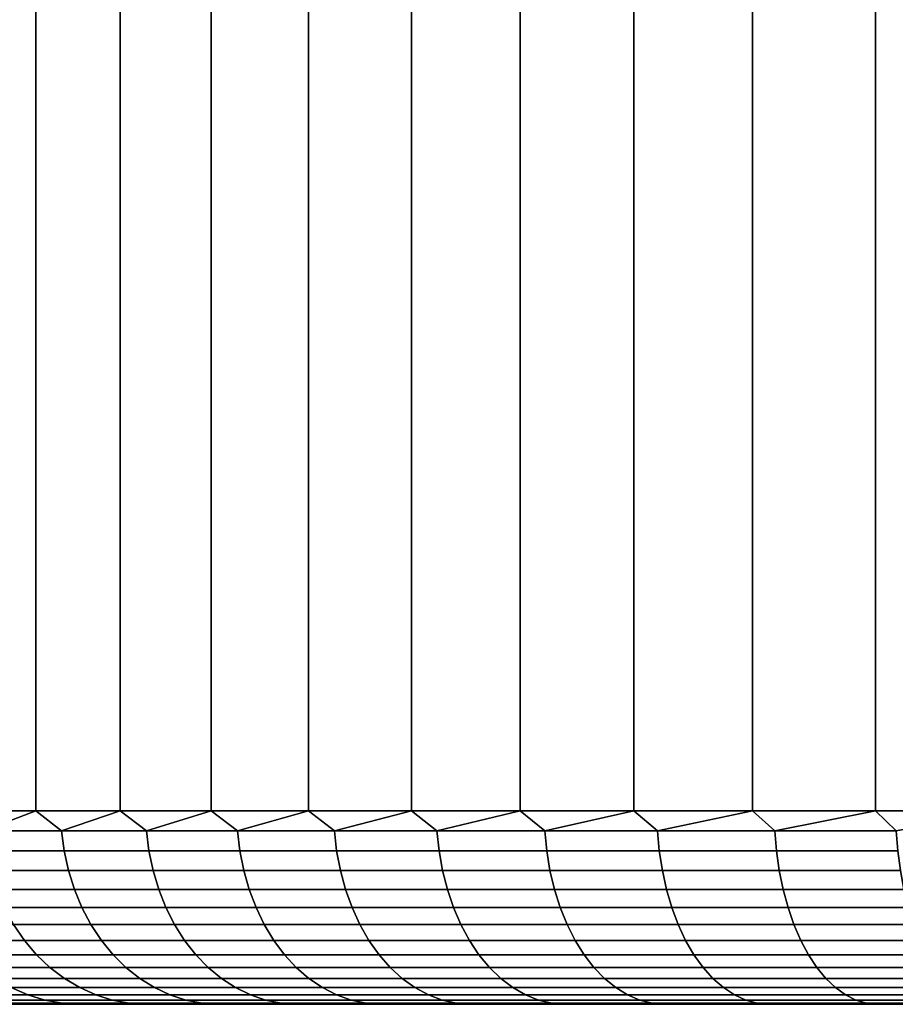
# Model space of a CAD drawing. Header units: metres. Extents: x -109 to 109, y -100 to 58.
# Tile 597 of 642: x 65.69 to 70.21, y 27.5 to 32.59. Entities that reach past the tile are written whole.
import ezdxf

# ---------------------------------------------------------------- set-up
doc = ezdxf.new("R2010")
doc.units = ezdxf.units.M
doc.layers.add('solid_21_062_100_XXX', color=7, linetype='CONTINUOUS')

msp = doc.modelspace()

# ---------------------------------------------------------------- linework, layer by layer
at = {"layer": 'solid_21_062_100_XXX'}
for points in [[(65.367455, 47.799999, -6.713157), (65.768852, 47.799999, -7.337741), (65.768867, 28.5, -7.337762), (65.367462, 28.5, -6.713167)], [(65.768852, 47.799999, 7.337741), (65.367455, 47.799999, 6.713157), (65.367462, 28.5, 6.713167), (65.768867, 28.5, 7.337762)], [(65.768852, 47.799999, -7.337741), (66.205261, 47.799999, -7.93841), (66.205269, 28.5, -7.938422), (65.768867, 28.5, -7.337762)], [(66.205261, 47.799999, 7.93841), (65.768852, 47.799999, 7.337741), (65.768867, 28.5, 7.337762), (66.205269, 28.5, 7.938422)], [(66.205261, 47.799999, -7.93841), (66.675262, 47.799999, -8.513193), (66.675255, 28.5, -8.513189), (66.205269, 28.5, -7.938422)], [(66.675262, 47.799999, 8.513193), (66.205261, 47.799999, 7.93841), (66.205269, 28.5, 7.938422), (66.675255, 28.5, 8.513189)], [(66.675262, 47.799999, -8.513193), (67.177299, 47.799999, -9.060204), (67.177284, 28.5, -9.060188), (66.675255, 28.5, -8.513189)], [(67.177299, 47.799999, 9.060204), (66.675262, 47.799999, 8.513193), (66.675255, 28.5, 8.513189), (67.177284, 28.5, 9.060188)], [(67.177299, 47.799999, -9.060204), (67.70974, 47.799999, -9.577649), (67.709724, 28.5, -9.577635), (67.177284, 28.5, -9.060188)], [(67.70974, 47.799999, 9.577649), (67.177299, 47.799999, 9.060204), (67.177284, 28.5, 9.060188), (67.709724, 28.5, 9.577635)], [(67.70974, 47.799999, -9.577649), (68.270828, 47.799999, -10.063836), (68.270836, 28.5, -10.063841), (67.709724, 28.5, -9.577635)], [(68.270828, 47.799999, 10.063836), (67.70974, 47.799999, 9.577649), (67.709724, 28.5, 9.577635), (68.270836, 28.5, 10.063841)], [(68.270828, 47.799999, -10.063836), (68.858772, 47.799999, -10.517206), (68.858795, 28.5, -10.51722), (68.270836, 28.5, -10.063841)], [(68.858772, 47.799999, 10.517206), (68.270828, 47.799999, 10.063836), (68.270836, 28.5, 10.063841), (68.858795, 28.5, 10.51722)], [(68.858772, 47.799999, -10.517206), (69.471657, 47.799999, -10.936286), (69.471672, 28.5, -10.936296), (68.858795, 28.5, -10.51722)], [(69.471657, 47.799999, 10.936286), (68.858772, 47.799999, 10.517206), (68.858795, 28.5, 10.51722), (69.471672, 28.5, 10.936296)], [(69.471657, 47.799999, -10.936286), (70.107475, 47.799999, -11.319699), (70.107475, 28.5, -11.319699), (69.471672, 28.5, -10.936296)], [(70.107475, 47.799999, 11.319699), (69.471657, 47.799999, 10.936286), (69.471672, 28.5, 10.936296), (70.107475, 28.5, 11.319699)], [(70.107475, 47.799999, -11.319699), (70.764145, 47.799999, -11.666187), (70.764122, 28.5, -11.66618), (70.107475, 28.5, -11.319699)], [(70.764145, 47.799999, 11.666187), (70.107475, 47.799999, 11.319699), (70.107475, 28.5, 11.319699), (70.764122, 28.5, 11.66618)], [(65.367462, 28.5, -6.713167), (65.768867, 28.5, -7.337762), (65.497223, 28.395472, -6.913503)], [(65.768867, 28.5, 7.337762), (65.367462, 28.5, 6.713167), (65.497223, 28.395472, 6.913503)], [(65.768867, 28.5, -7.337762), (65.902176, 28.395472, -7.519557), (65.497223, 28.395472, -6.913503)], [(65.768867, 28.5, 7.337762), (65.497223, 28.395472, 6.913503), (65.902176, 28.395472, 7.519557)], [(65.768867, 28.5, -7.337762), (66.205269, 28.5, -7.938422), (65.902176, 28.395472, -7.519557)], [(66.205269, 28.5, 7.938422), (65.768867, 28.5, 7.337762), (65.902176, 28.395472, 7.519557)], [(66.205269, 28.5, -7.938422), (66.340477, 28.395472, -8.101952), (65.902176, 28.395472, -7.519557)], [(66.205269, 28.5, 7.938422), (65.902176, 28.395472, 7.519557), (66.340477, 28.395472, 8.101952)], [(66.205269, 28.5, -7.938422), (66.675255, 28.5, -8.513189), (66.340477, 28.395472, -8.101952)], [(66.675255, 28.5, 8.513189), (66.205269, 28.5, 7.938422), (66.340477, 28.395472, 8.101952)], [(66.675255, 28.5, -8.513189), (66.810738, 28.395472, -8.658855), (66.340477, 28.395472, -8.101952)], [(66.675255, 28.5, 8.513189), (66.340477, 28.395472, 8.101952), (66.810738, 28.395472, 8.658855)], [(66.675255, 28.5, -8.513189), (67.177284, 28.5, -9.060188), (66.810738, 28.395472, -8.658855)], [(67.177284, 28.5, 9.060188), (66.675255, 28.5, 8.513189), (66.810738, 28.395472, 8.658855)], [(67.177284, 28.5, -9.060188), (67.311485, 28.395472, -9.188515), (66.810738, 28.395472, -8.658855)], [(67.177284, 28.5, 9.060188), (66.810738, 28.395472, 8.658855), (67.311485, 28.395472, 9.188515)], [(67.177284, 28.5, -9.060188), (67.709724, 28.5, -9.577635), (67.311485, 28.395472, -9.188515)], [(67.709724, 28.5, 9.577635), (67.177284, 28.5, 9.060188), (67.311485, 28.395472, 9.188515)], [(67.709724, 28.5, -9.577635), (67.841148, 28.395472, -9.689263), (67.311485, 28.395472, -9.188515)], [(67.709724, 28.5, 9.577635), (67.311485, 28.395472, 9.188515), (67.841148, 28.395472, 9.689263)], [(67.709724, 28.5, -9.577635), (68.270836, 28.5, -10.063841), (67.841148, 28.395472, -9.689263)], [(68.270836, 28.5, 10.063841), (67.709724, 28.5, 9.577635), (67.841148, 28.395472, 9.689263)], [(68.270836, 28.5, -10.063841), (68.398048, 28.395472, -10.159526), (67.841148, 28.395472, -9.689263)], [(68.270836, 28.5, 10.063841), (67.841148, 28.395472, 9.689263), (68.398048, 28.395472, 10.159526)], [(68.270836, 28.5, -10.063841), (68.858795, 28.5, -10.51722), (68.398048, 28.395472, -10.159526)], [(68.858795, 28.5, 10.51722), (68.270836, 28.5, 10.063841), (68.398048, 28.395472, 10.159526)], [(68.858795, 28.5, -10.51722), (68.980446, 28.395472, -10.597823), (68.398048, 28.395472, -10.159526)], [(68.858795, 28.5, 10.51722), (68.398048, 28.395472, 10.159526), (68.980446, 28.395472, 10.597823)], [(68.858795, 28.5, -10.51722), (69.471672, 28.5, -10.936296), (68.980446, 28.395472, -10.597823)], [(69.471672, 28.5, 10.936296), (68.858795, 28.5, 10.51722), (68.980446, 28.395472, 10.597823)], [(69.471672, 28.5, -10.936296), (69.586494, 28.395472, -11.002776), (68.980446, 28.395472, -10.597823)], [(69.471672, 28.5, 10.936296), (68.980446, 28.395472, 10.597823), (69.586494, 28.395472, 11.002776)], [(69.471672, 28.5, -10.936296), (70.107475, 28.5, -11.319699), (69.586494, 28.395472, -11.002776)], [(70.107475, 28.5, 11.319699), (69.471672, 28.5, 10.936296), (69.586494, 28.395472, 11.002776)], [(70.107475, 28.5, -11.319699), (70.214302, 28.395472, -11.37311), (69.586494, 28.395472, -11.002776)], [(70.107475, 28.5, 11.319699), (69.586494, 28.395472, 11.002776), (70.214302, 28.395472, 11.37311)], [(70.107475, 28.5, -11.319699), (70.764122, 28.5, -11.66618), (70.214302, 28.395472, -11.37311)], [(70.764122, 28.5, 11.66618), (70.107475, 28.5, 11.319699), (70.214302, 28.395472, 11.37311)], [(65.497223, 28.395472, -6.913503), (65.902176, 28.395472, -7.519557), (65.91555, 28.291986, -7.510069), (65.511108, 28.291986, -6.904779)], [(65.902176, 28.395472, 7.519557), (65.497223, 28.395472, 6.913503), (65.511108, 28.291986, 6.904779), (65.91555, 28.291986, 7.510069)], [(65.902176, 28.395472, -7.519557), (66.340477, 28.395472, -8.101952), (66.353294, 28.291986, -8.091729), (65.91555, 28.291986, -7.510069)], [(66.340477, 28.395472, 8.101952), (65.902176, 28.395472, 7.519557), (65.91555, 28.291986, 7.510069), (66.353294, 28.291986, 8.091729)], [(66.340477, 28.395472, -8.101952), (66.810738, 28.395472, -8.658855), (66.82296, 28.291986, -8.64793), (66.353294, 28.291986, -8.091729)], [(66.810738, 28.395472, 8.658855), (66.340477, 28.395472, 8.101952), (66.353294, 28.291986, 8.091729), (66.82296, 28.291986, 8.64793)], [(66.810738, 28.395472, -8.658855), (67.311485, 28.395472, -9.188515), (67.323082, 28.291986, -9.176921), (66.82296, 28.291986, -8.64793)], [(67.311485, 28.395472, 9.188515), (66.810738, 28.395472, 8.658855), (66.82296, 28.291986, 8.64793), (67.323082, 28.291986, 9.176921)], [(67.311485, 28.395472, -9.188515), (67.841148, 28.395472, -9.689263), (67.852074, 28.291986, -9.677038), (67.323082, 28.291986, -9.176921)], [(67.841148, 28.395472, 9.689263), (67.311485, 28.395472, 9.188515), (67.323082, 28.291986, 9.176921), (67.852074, 28.291986, 9.677038)], [(67.841148, 28.395472, -9.689263), (68.398048, 28.395472, -10.159526), (68.408272, 28.291986, -10.146708), (67.852074, 28.291986, -9.677038)], [(68.398048, 28.395472, 10.159526), (67.841148, 28.395472, 9.689263), (67.852074, 28.291986, 9.677038), (68.408272, 28.291986, 10.146708)], [(68.398048, 28.395472, -10.159526), (68.980446, 28.395472, -10.597823), (68.989929, 28.291986, -10.584452), (68.408272, 28.291986, -10.146708)], [(68.980446, 28.395472, 10.597823), (68.398048, 28.395472, 10.159526), (68.408272, 28.291986, 10.146708), (68.989929, 28.291986, 10.584452)], [(68.980446, 28.395472, -10.597823), (69.586494, 28.395472, -11.002776), (69.595222, 28.291986, -10.988894), (68.989929, 28.291986, -10.584452)], [(69.586494, 28.395472, 11.002776), (68.980446, 28.395472, 10.597823), (68.989929, 28.291986, 10.584452), (69.595222, 28.291986, 10.988894)], [(69.586494, 28.395472, -11.002776), (70.214302, 28.395472, -11.37311), (70.222237, 28.291986, -11.35876), (69.595222, 28.291986, -10.988894)], [(70.214302, 28.395472, 11.37311), (69.586494, 28.395472, 11.002776), (69.595222, 28.291986, 10.988894), (70.222237, 28.291986, 11.35876)], [(65.511108, 28.291986, -6.904779), (65.91555, 28.291986, -7.510069), (65.937675, 28.190784, -7.494367), (65.534081, 28.190784, -6.890343)], [(65.91555, 28.291986, 7.510069), (65.511108, 28.291986, 6.904779), (65.534081, 28.190784, 6.890343), (65.937675, 28.190784, 7.494367)], [(65.91555, 28.291986, -7.510069), (66.353294, 28.291986, -8.091729), (66.374504, 28.190784, -8.074811), (65.937675, 28.190784, -7.494367)], [(66.353294, 28.291986, 8.091729), (65.91555, 28.291986, 7.510069), (65.937675, 28.190784, 7.494367), (66.374504, 28.190784, 8.074811)], [(66.353294, 28.291986, -8.091729), (66.82296, 28.291986, -8.64793), (66.843193, 28.190784, -8.629849), (66.374504, 28.190784, -8.074811)], [(66.82296, 28.291986, 8.64793), (66.353294, 28.291986, 8.091729), (66.374504, 28.190784, 8.074811), (66.843193, 28.190784, 8.629849)], [(66.82296, 28.291986, -8.64793), (67.323082, 28.291986, -9.176921), (67.342262, 28.190784, -9.157734), (66.843193, 28.190784, -8.629849)], [(67.323082, 28.291986, 9.176921), (66.82296, 28.291986, 8.64793), (66.843193, 28.190784, 8.629849), (67.342262, 28.190784, 9.157734)], [(67.323082, 28.291986, -9.176921), (67.852074, 28.291986, -9.677038), (67.870148, 28.190784, -9.656806), (67.342262, 28.190784, -9.157734)], [(67.852074, 28.291986, 9.677038), (67.323082, 28.291986, 9.176921), (67.342262, 28.190784, 9.157734), (67.870148, 28.190784, 9.656806)], [(67.852074, 28.291986, -9.677038), (68.408272, 28.291986, -10.146708), (68.425186, 28.190784, -10.125493), (67.870148, 28.190784, -9.656806)], [(68.408272, 28.291986, 10.146708), (67.852074, 28.291986, 9.677038), (67.870148, 28.190784, 9.656806), (68.425186, 28.190784, 10.125493)], [(68.408272, 28.291986, -10.146708), (68.989929, 28.291986, -10.584452), (69.00563, 28.190784, -10.562322), (68.425186, 28.190784, -10.125493)], [(68.989929, 28.291986, 10.584452), (68.408272, 28.291986, 10.146708), (68.425186, 28.190784, 10.125493), (69.00563, 28.190784, 10.562322)], [(68.989929, 28.291986, -10.584452), (69.595222, 28.291986, -10.988894), (69.609657, 28.190784, -10.965919), (69.00563, 28.190784, -10.562322)], [(69.595222, 28.291986, 10.988894), (68.989929, 28.291986, 10.584452), (69.00563, 28.190784, 10.562322), (69.609657, 28.190784, 10.965919)], [(69.595222, 28.291986, -10.988894), (70.222237, 28.291986, -11.35876), (70.235359, 28.190784, -11.335011), (69.609657, 28.190784, -10.965919)], [(70.222237, 28.291986, 11.35876), (69.595222, 28.291986, 10.988894), (69.609657, 28.190784, 10.965919), (70.235359, 28.190784, 11.335011)], [(65.534081, 28.190784, -6.890343), (65.937675, 28.190784, -7.494367), (65.968323, 28.092976, -7.472624), (65.565895, 28.092976, -6.870352)], [(65.937675, 28.190784, 7.494367), (65.534081, 28.190784, 6.890343), (65.565895, 28.092976, 6.870352), (65.968323, 28.092976, 7.472624)], [(65.937675, 28.190784, -7.494367), (66.374504, 28.190784, -8.074811), (66.403885, 28.092976, -8.051384), (65.968323, 28.092976, -7.472624)], [(66.374504, 28.190784, 8.074811), (65.937675, 28.190784, 7.494367), (65.968323, 28.092976, 7.472624), (66.403885, 28.092976, 8.051384)], [(66.374504, 28.190784, -8.074811), (66.843193, 28.190784, -8.629849), (66.871208, 28.092976, -8.604812), (66.403885, 28.092976, -8.051384)], [(66.843193, 28.190784, 8.629849), (66.374504, 28.190784, 8.074811), (66.403885, 28.092976, 8.051384), (66.871208, 28.092976, 8.604812)], [(66.843193, 28.190784, -8.629849), (67.342262, 28.190784, -9.157734), (67.368835, 28.092976, -9.131166), (66.871208, 28.092976, -8.604812)], [(67.342262, 28.190784, 9.157734), (66.843193, 28.190784, 8.629849), (66.871208, 28.092976, 8.604812), (67.368835, 28.092976, 9.131166)], [(67.342262, 28.190784, -9.157734), (67.870148, 28.190784, -9.656806), (67.895187, 28.092976, -9.628789), (67.368835, 28.092976, -9.131166)], [(67.870148, 28.190784, 9.656806), (67.342262, 28.190784, 9.157734), (67.368835, 28.092976, 9.131166), (67.895187, 28.092976, 9.628789)], [(67.870148, 28.190784, -9.656806), (68.425186, 28.190784, -10.125493), (68.448616, 28.092976, -10.096116), (67.895187, 28.092976, -9.628789)], [(68.425186, 28.190784, 10.125493), (67.870148, 28.190784, 9.656806), (67.895187, 28.092976, 9.628789), (68.448616, 28.092976, 10.096116)], [(68.425186, 28.190784, -10.125493), (69.00563, 28.190784, -10.562322), (69.027374, 28.092976, -10.531678), (68.448616, 28.092976, -10.096116)], [(69.00563, 28.190784, 10.562322), (68.425186, 28.190784, 10.125493), (68.448616, 28.092976, 10.096116), (69.027374, 28.092976, 10.531678)], [(69.00563, 28.190784, -10.562322), (69.609657, 28.190784, -10.965919), (69.629646, 28.092976, -10.934103), (69.027374, 28.092976, -10.531678)], [(69.609657, 28.190784, 10.965919), (69.00563, 28.190784, 10.562322), (69.027374, 28.092976, 10.531678), (69.629646, 28.092976, 10.934103)], [(69.609657, 28.190784, -10.965919), (70.235359, 28.190784, -11.335011), (70.253532, 28.092976, -11.302126), (69.629646, 28.092976, -10.934103)], [(70.235359, 28.190784, 11.335011), (69.609657, 28.190784, 10.965919), (69.629646, 28.092976, 10.934103), (70.253532, 28.092976, 11.302126)], [(65.565895, 28.092976, -6.870352), (65.968323, 28.092976, -7.472624), (66.007141, 27.999638, -7.445078), (65.606201, 27.999638, -6.845027)], [(65.968323, 28.092976, 7.472624), (65.565895, 28.092976, 6.870352), (65.606201, 27.999638, 6.845027), (66.007141, 27.999638, 7.445078)], [(65.968323, 28.092976, -7.472624), (66.403885, 28.092976, -8.051384), (66.441101, 27.999638, -8.021705), (66.007141, 27.999638, -7.445078)], [(66.403885, 28.092976, 8.051384), (65.968323, 28.092976, 7.472624), (66.007141, 27.999638, 7.445078), (66.441101, 27.999638, 8.021705)], [(66.403885, 28.092976, -8.051384), (66.871208, 28.092976, -8.604812), (66.906708, 27.999638, -8.573092), (66.441101, 27.999638, -8.021705)], [(66.871208, 28.092976, 8.604812), (66.403885, 28.092976, 8.051384), (66.441101, 27.999638, 8.021705), (66.906708, 27.999638, 8.573092)], [(66.871208, 28.092976, -8.604812), (67.368835, 28.092976, -9.131166), (67.402496, 27.999638, -9.097506), (66.906708, 27.999638, -8.573092)], [(67.368835, 28.092976, 9.131166), (66.871208, 28.092976, 8.604812), (66.906708, 27.999638, 8.573092), (67.402496, 27.999638, 9.097506)], [(67.368835, 28.092976, -9.131166), (67.895187, 28.092976, -9.628789), (67.92691, 27.999638, -9.593295), (67.402496, 27.999638, -9.097506)], [(67.895187, 28.092976, 9.628789), (67.368835, 28.092976, 9.131166), (67.402496, 27.999638, 9.097506), (67.92691, 27.999638, 9.593295)], [(67.895187, 28.092976, -9.628789), (68.448616, 28.092976, -10.096116), (68.478294, 27.999638, -10.0589), (67.92691, 27.999638, -9.593295)], [(68.448616, 28.092976, 10.096116), (67.895187, 28.092976, 9.628789), (67.92691, 27.999638, 9.593295), (68.478294, 27.999638, 10.0589)], [(68.448616, 28.092976, -10.096116), (69.027374, 28.092976, -10.531678), (69.054924, 27.999638, -10.492856), (68.478294, 27.999638, -10.0589)], [(69.027374, 28.092976, 10.531678), (68.448616, 28.092976, 10.096116), (68.478294, 27.999638, 10.0589), (69.054924, 27.999638, 10.492856)], [(69.027374, 28.092976, -10.531678), (69.629646, 28.092976, -10.934103), (69.654976, 27.999638, -10.893798), (69.054924, 27.999638, -10.492856)], [(69.629646, 28.092976, 10.934103), (69.027374, 28.092976, 10.531678), (69.054924, 27.999638, 10.492856), (69.654976, 27.999638, 10.893798)], [(69.629646, 28.092976, -10.934103), (70.253532, 28.092976, -11.302126), (70.276566, 27.999638, -11.260464), (69.654976, 27.999638, -10.893798)], [(70.253532, 28.092976, 11.302126), (69.629646, 28.092976, 10.934103), (69.654976, 27.999638, 10.893798), (70.276566, 27.999638, 11.260464)], [(65.606201, 27.999638, -6.845027), (66.007141, 27.999638, -7.445078), (66.053719, 27.911791, -7.412032), (65.654556, 27.911791, -6.814644)], [(66.007141, 27.999638, 7.445078), (65.606201, 27.999638, 6.845027), (65.654556, 27.911791, 6.814644), (66.053719, 27.911791, 7.412032)], [(66.007141, 27.999638, -7.445078), (66.441101, 27.999638, -8.021705), (66.485748, 27.911791, -7.9861), (66.053719, 27.911791, -7.412032)], [(66.441101, 27.999638, 8.021705), (66.007141, 27.999638, 7.445078), (66.053719, 27.911791, 7.412032), (66.485748, 27.911791, 7.9861)], [(66.441101, 27.999638, -8.021705), (66.906708, 27.999638, -8.573092), (66.949287, 27.911791, -8.53504), (66.485748, 27.911791, -7.9861)], [(66.906708, 27.999638, 8.573092), (66.441101, 27.999638, 8.021705), (66.485748, 27.911791, 7.9861), (66.949287, 27.911791, 8.53504)], [(66.906708, 27.999638, -8.573092), (67.402496, 27.999638, -9.097506), (67.442879, 27.911791, -9.057125), (66.949287, 27.911791, -8.53504)], [(67.402496, 27.999638, 9.097506), (66.906708, 27.999638, 8.573092), (66.949287, 27.911791, 8.53504), (67.442879, 27.911791, 9.057125)], [(67.402496, 27.999638, -9.097506), (67.92691, 27.999638, -9.593295), (67.964958, 27.911791, -9.550714), (67.442879, 27.911791, -9.057125)], [(67.92691, 27.999638, 9.593295), (67.402496, 27.999638, 9.097506), (67.442879, 27.911791, 9.057125), (67.964958, 27.911791, 9.550714)], [(67.92691, 27.999638, -9.593295), (68.478294, 27.999638, -10.0589), (68.513901, 27.911791, -10.014252), (67.964958, 27.911791, -9.550714)], [(68.478294, 27.999638, 10.0589), (67.92691, 27.999638, 9.593295), (67.964958, 27.911791, 9.550714), (68.513901, 27.911791, 10.014252)], [(68.478294, 27.999638, -10.0589), (69.054924, 27.999638, -10.492856), (69.087967, 27.911791, -10.446282), (68.513901, 27.911791, -10.014252)], [(69.054924, 27.999638, 10.492856), (68.478294, 27.999638, 10.0589), (68.513901, 27.911791, 10.014252), (69.087967, 27.911791, 10.446282)], [(69.054924, 27.999638, -10.492856), (69.654976, 27.999638, -10.893798), (69.685356, 27.911791, -10.845444), (69.087967, 27.911791, -10.446282)], [(69.654976, 27.999638, 10.893798), (69.054924, 27.999638, 10.492856), (69.087967, 27.911791, 10.446282), (69.685356, 27.911791, 10.845444)], [(69.654976, 27.999638, -10.893798), (70.276566, 27.999638, -11.260464), (70.304184, 27.911791, -11.210483), (69.685356, 27.911791, -10.845444)], [(70.276566, 27.999638, 11.260464), (69.654976, 27.999638, 10.893798), (69.685356, 27.911791, 10.845444), (70.304184, 27.911791, 11.210483)], [(65.28952, 27.911791, -6.195815), (65.654556, 27.911791, -6.814644), (65.710426, 27.830402, -6.779538), (65.347267, 27.830402, -6.163897)], [(65.654556, 27.911791, 6.814644), (65.28952, 27.911791, 6.195815), (65.347267, 27.830402, 6.163897), (65.710426, 27.830402, 6.779538)], [(65.654556, 27.911791, -6.814644), (66.053719, 27.911791, -7.412032), (66.107536, 27.830402, -7.373849), (65.710426, 27.830402, -6.779538)], [(66.053719, 27.911791, 7.412032), (65.654556, 27.911791, 6.814644), (65.710426, 27.830402, 6.779538), (66.107536, 27.830402, 7.373849)], [(66.053719, 27.911791, -7.412032), (66.485748, 27.911791, -7.9861), (66.537338, 27.830402, -7.944959), (66.107536, 27.830402, -7.373849)], [(66.485748, 27.911791, 7.9861), (66.053719, 27.911791, 7.412032), (66.107536, 27.830402, 7.373849), (66.537338, 27.830402, 7.944959)], [(66.485748, 27.911791, -7.9861), (66.949287, 27.911791, -8.53504), (66.998489, 27.830402, -8.491071), (66.537338, 27.830402, -7.944959)], [(66.949287, 27.911791, 8.53504), (66.485748, 27.911791, 7.9861), (66.537338, 27.830402, 7.944959), (66.998489, 27.830402, 8.491071)], [(66.949287, 27.911791, -8.53504), (67.442879, 27.911791, -9.057125), (67.489532, 27.830402, -9.010467), (66.998489, 27.830402, -8.491071)], [(67.442879, 27.911791, 9.057125), (66.949287, 27.911791, 8.53504), (66.998489, 27.830402, 8.491071), (67.489532, 27.830402, 9.010467)], [(67.442879, 27.911791, -9.057125), (67.964958, 27.911791, -9.550714), (68.008926, 27.830402, -9.501513), (67.489532, 27.830402, -9.010467)], [(67.964958, 27.911791, 9.550714), (67.442879, 27.911791, 9.057125), (67.489532, 27.830402, 9.010467), (68.008926, 27.830402, 9.501513)], [(67.964958, 27.911791, -9.550714), (68.513901, 27.911791, -10.014252), (68.555038, 27.830402, -9.962663), (68.008926, 27.830402, -9.501513)], [(68.513901, 27.911791, 10.014252), (67.964958, 27.911791, 9.550714), (68.008926, 27.830402, 9.501513), (68.555038, 27.830402, 9.962663)], [(68.513901, 27.911791, -10.014252), (69.087967, 27.911791, -10.446282), (69.126152, 27.830402, -10.392467), (68.555038, 27.830402, -9.962663)], [(69.087967, 27.911791, 10.446282), (68.513901, 27.911791, 10.014252), (68.555038, 27.830402, 9.962663), (69.126152, 27.830402, 10.392467)], [(69.087967, 27.911791, -10.446282), (69.685356, 27.911791, -10.845444), (69.720459, 27.830402, -10.789573), (69.126152, 27.830402, -10.392467)], [(69.685356, 27.911791, 10.845444), (69.087967, 27.911791, 10.446282), (69.126152, 27.830402, 10.392467), (69.720459, 27.830402, 10.789573)], [(69.685356, 27.911791, -10.845444), (70.304184, 27.911791, -11.210483), (70.336105, 27.830402, -11.152731), (69.720459, 27.830402, -10.789573)], [(70.304184, 27.911791, 11.210483), (69.685356, 27.911791, 10.845444), (69.720459, 27.830402, 10.789573), (70.336105, 27.830402, 11.152731)], [(65.347267, 27.830402, -6.163897), (65.710426, 27.830402, -6.779538), (65.773201, 27.756365, -6.740094), (65.412155, 27.756365, -6.128034)], [(65.710426, 27.830402, 6.779538), (65.347267, 27.830402, 6.163897), (65.412155, 27.756365, 6.128034), (65.773201, 27.756365, 6.740094)], [(65.710426, 27.830402, -6.779538), (66.107536, 27.830402, -7.373849), (66.167999, 27.756365, -7.330947), (65.773201, 27.756365, -6.740094)], [(66.107536, 27.830402, 7.373849), (65.710426, 27.830402, 6.779538), (65.773201, 27.756365, 6.740094), (66.167999, 27.756365, 7.330947)], [(66.107536, 27.830402, -7.373849), (66.537338, 27.830402, -7.944959), (66.595299, 27.756365, -7.898734), (66.167999, 27.756365, -7.330947)], [(66.537338, 27.830402, 7.944959), (66.107536, 27.830402, 7.373849), (66.167999, 27.756365, 7.330947), (66.595299, 27.756365, 7.898734)], [(66.537338, 27.830402, -7.944959), (66.998489, 27.830402, -8.491071), (67.053772, 27.756365, -8.441669), (66.595299, 27.756365, -7.898734)], [(66.998489, 27.830402, 8.491071), (66.537338, 27.830402, 7.944959), (66.595299, 27.756365, 7.898734), (67.053772, 27.756365, 8.441669)], [(66.998489, 27.830402, -8.491071), (67.489532, 27.830402, -9.010467), (67.541954, 27.756365, -8.958043), (67.053772, 27.756365, -8.441669)], [(67.489532, 27.830402, 9.010467), (66.998489, 27.830402, 8.491071), (67.053772, 27.756365, 8.441669), (67.541954, 27.756365, 8.958043)], [(67.489532, 27.830402, -9.010467), (68.008926, 27.830402, -9.501513), (68.058334, 27.756365, -9.446232), (67.541954, 27.756365, -8.958043)], [(68.008926, 27.830402, 9.501513), (67.489532, 27.830402, 9.010467), (67.541954, 27.756365, 8.958043), (68.058334, 27.756365, 9.446232)], [(68.008926, 27.830402, -9.501513), (68.555038, 27.830402, -9.962663), (68.601265, 27.756365, -9.904699), (68.058334, 27.756365, -9.446232)], [(68.555038, 27.830402, 9.962663), (68.008926, 27.830402, 9.501513), (68.058334, 27.756365, 9.446232), (68.601265, 27.756365, 9.904699)], [(68.555038, 27.830402, -9.962663), (69.126152, 27.830402, -10.392467), (69.169052, 27.756365, -10.332003), (68.601265, 27.756365, -9.904699)], [(69.126152, 27.830402, 10.392467), (68.555038, 27.830402, 9.962663), (68.601265, 27.756365, 9.904699), (69.169052, 27.756365, 10.332003)], [(69.126152, 27.830402, -10.392467), (69.720459, 27.830402, -10.789573), (69.759903, 27.756365, -10.726798), (69.169052, 27.756365, -10.332003)], [(69.720459, 27.830402, 10.789573), (69.126152, 27.830402, 10.392467), (69.169052, 27.756365, 10.332003), (69.759903, 27.756365, 10.726798)], [(69.720459, 27.830402, -10.789573), (70.336105, 27.830402, -11.152731), (70.371964, 27.756365, -11.087843), (69.759903, 27.756365, -10.726798)], [(70.336105, 27.830402, 11.152731), (69.720459, 27.830402, 10.789573), (69.759903, 27.756365, 10.726798), (70.371964, 27.756365, 11.087843)], [(65.412155, 27.756365, -6.128034), (65.773201, 27.756365, -6.740094), (65.842194, 27.690491, -6.696745), (65.483467, 27.690491, -6.088622)], [(65.773201, 27.756365, 6.740094), (65.412155, 27.756365, 6.128034), (65.483467, 27.690491, 6.088622), (65.842194, 27.690491, 6.696745)], [(65.773201, 27.756365, -6.740094), (66.167999, 27.756365, -7.330947), (66.234451, 27.690491, -7.283798), (65.842194, 27.690491, -6.696745)], [(66.167999, 27.756365, 7.330947), (65.773201, 27.756365, 6.740094), (65.842194, 27.690491, 6.696745), (66.234451, 27.690491, 7.283798)], [(66.167999, 27.756365, -7.330947), (66.595299, 27.756365, -7.898734), (66.659004, 27.690491, -7.847933), (66.234451, 27.690491, -7.283798)], [(66.595299, 27.756365, 7.898734), (66.167999, 27.756365, 7.330947), (66.234451, 27.690491, 7.283798), (66.659004, 27.690491, 7.847933)], [(66.595299, 27.756365, -7.898734), (67.053772, 27.756365, -8.441669), (67.114525, 27.690491, -8.387376), (66.659004, 27.690491, -7.847933)], [(67.053772, 27.756365, 8.441669), (66.595299, 27.756365, 7.898734), (66.659004, 27.690491, 7.847933), (67.114525, 27.690491, 8.387376)], [(67.053772, 27.756365, -8.441669), (67.541954, 27.756365, -8.958043), (67.599571, 27.690491, -8.900429), (67.114525, 27.690491, -8.387376)], [(67.541954, 27.756365, 8.958043), (67.053772, 27.756365, 8.441669), (67.114525, 27.690491, 8.387376), (67.599571, 27.690491, 8.900429)], [(67.541954, 27.756365, -8.958043), (68.058334, 27.756365, -9.446232), (68.112625, 27.690491, -9.385478), (67.599571, 27.690491, -8.900429)], [(68.058334, 27.756365, 9.446232), (67.541954, 27.756365, 8.958043), (67.599571, 27.690491, 8.900429), (68.112625, 27.690491, 9.385478)], [(68.058334, 27.756365, -9.446232), (68.601265, 27.756365, -9.904699), (68.652069, 27.690491, -9.840997), (68.112625, 27.690491, -9.385478)], [(68.601265, 27.756365, 9.904699), (68.058334, 27.756365, 9.446232), (68.112625, 27.690491, 9.385478), (68.652069, 27.690491, 9.840997)], [(68.601265, 27.756365, -9.904699), (69.169052, 27.756365, -10.332003), (69.216202, 27.690491, -10.265553), (68.652069, 27.690491, -9.840997)], [(69.169052, 27.756365, 10.332003), (68.601265, 27.756365, 9.904699), (68.652069, 27.690491, 9.840997), (69.216202, 27.690491, 10.265553)], [(69.169052, 27.756365, -10.332003), (69.759903, 27.756365, -10.726798), (69.803253, 27.690491, -10.657808), (69.216202, 27.690491, -10.265553)], [(69.759903, 27.756365, 10.726798), (69.169052, 27.756365, 10.332003), (69.216202, 27.690491, 10.265553), (69.803253, 27.690491, 10.657808)], [(69.759903, 27.756365, -10.726798), (70.371964, 27.756365, -11.087843), (70.411377, 27.690491, -11.016531), (69.803253, 27.690491, -10.657808)], [(70.371964, 27.756365, 11.087843), (69.759903, 27.756365, 10.726798), (69.803253, 27.690491, 10.657808), (70.411377, 27.690491, 11.016531)], [(65.483467, 27.690491, -6.088622), (65.842194, 27.690491, -6.696745), (65.916641, 27.633503, -6.649967), (65.560425, 27.633503, -6.046091)], [(65.842194, 27.690491, 6.696745), (65.483467, 27.690491, 6.088622), (65.560425, 27.633503, 6.046091), (65.916641, 27.633503, 6.649967)], [(65.842194, 27.690491, -6.696745), (66.234451, 27.690491, -7.283798), (66.306152, 27.633503, -7.232919), (65.916641, 27.633503, -6.649967)], [(66.234451, 27.690491, 7.283798), (65.842194, 27.690491, 6.696745), (65.916641, 27.633503, 6.649967), (66.306152, 27.633503, 7.232919)], [(66.234451, 27.690491, -7.283798), (66.659004, 27.690491, -7.847933), (66.727745, 27.633503, -7.793114), (66.306152, 27.633503, -7.232919)], [(66.659004, 27.690491, 7.847933), (66.234451, 27.690491, 7.283798), (66.306152, 27.633503, 7.232919), (66.727745, 27.633503, 7.793114)], [(66.659004, 27.690491, -7.847933), (67.114525, 27.690491, -8.387376), (67.180084, 27.633503, -8.328788), (66.727745, 27.633503, -7.793114)], [(67.114525, 27.690491, 8.387376), (66.659004, 27.690491, 7.847933), (66.727745, 27.633503, 7.793114), (67.180084, 27.633503, 8.328788)], [(67.114525, 27.690491, -8.387376), (67.599571, 27.690491, -8.900429), (67.661743, 27.633503, -8.838258), (67.180084, 27.633503, -8.328788)], [(67.599571, 27.690491, 8.900429), (67.114525, 27.690491, 8.387376), (67.180084, 27.633503, 8.328788), (67.661743, 27.633503, 8.838258)], [(67.599571, 27.690491, -8.900429), (68.112625, 27.690491, -9.385478), (68.171211, 27.633503, -9.319919), (67.661743, 27.633503, -8.838258)], [(68.112625, 27.690491, 9.385478), (67.599571, 27.690491, 8.900429), (67.661743, 27.633503, 8.838258), (68.171211, 27.633503, 9.319919)], [(68.112625, 27.690491, -9.385478), (68.652069, 27.690491, -9.840997), (68.706886, 27.633503, -9.772255), (68.171211, 27.633503, -9.319919)], [(68.652069, 27.690491, 9.840997), (68.112625, 27.690491, 9.385478), (68.171211, 27.633503, 9.319919), (68.706886, 27.633503, 9.772255)], [(68.652069, 27.690491, -9.840997), (69.216202, 27.690491, -10.265553), (69.267082, 27.633503, -10.193845), (68.706886, 27.633503, -9.772255)], [(69.216202, 27.690491, 10.265553), (68.652069, 27.690491, 9.840997), (68.706886, 27.633503, 9.772255), (69.267082, 27.633503, 10.193845)], [(69.216202, 27.690491, -10.265553), (69.803253, 27.690491, -10.657808), (69.850037, 27.633503, -10.583362), (69.267082, 27.633503, -10.193845)], [(69.803253, 27.690491, 10.657808), (69.216202, 27.690491, 10.265553), (69.267082, 27.633503, 10.193845), (69.850037, 27.633503, 10.583362)], [(69.803253, 27.690491, -10.657808), (70.411377, 27.690491, -11.016531), (70.453911, 27.633503, -10.939578), (69.850037, 27.633503, -10.583362)], [(70.411377, 27.690491, 11.016531), (69.803253, 27.690491, 10.657808), (69.850037, 27.633503, 10.583362), (70.453911, 27.633503, 10.939578)], [(65.560425, 27.633503, -6.046091), (65.916641, 27.633503, -6.649967), (65.995728, 27.586029, -6.600273), (65.642174, 27.586029, -6.00091)], [(65.916641, 27.633503, 6.649967), (65.560425, 27.633503, 6.046091), (65.642174, 27.586029, 6.00091), (65.995728, 27.586029, 6.600273)], [(65.916641, 27.633503, -6.649967), (66.306152, 27.633503, -7.232919), (66.382332, 27.586029, -7.178869), (65.995728, 27.586029, -6.600273)], [(66.306152, 27.633503, 7.232919), (65.916641, 27.633503, 6.649967), (65.995728, 27.586029, 6.600273), (66.382332, 27.586029, 7.178869)], [(66.306152, 27.633503, -7.232919), (66.727745, 27.633503, -7.793114), (66.800774, 27.586029, -7.734877), (66.382332, 27.586029, -7.178869)], [(66.727745, 27.633503, 7.793114), (66.306152, 27.633503, 7.232919), (66.382332, 27.586029, 7.178869), (66.800774, 27.586029, 7.734877)], [(66.727745, 27.633503, -7.793114), (67.180084, 27.633503, -8.328788), (67.249725, 27.586029, -8.266549), (66.800774, 27.586029, -7.734877)], [(67.180084, 27.633503, 8.328788), (66.727745, 27.633503, 7.793114), (66.800774, 27.586029, 7.734877), (67.249725, 27.586029, 8.266549)], [(67.180084, 27.633503, -8.328788), (67.661743, 27.633503, -8.838258), (67.727791, 27.586029, -8.772211), (67.249725, 27.586029, -8.266549)], [(67.661743, 27.633503, 8.838258), (67.180084, 27.633503, 8.328788), (67.249725, 27.586029, 8.266549), (67.727791, 27.586029, 8.772211)], [(67.661743, 27.633503, -8.838258), (68.171211, 27.633503, -9.319919), (68.233452, 27.586029, -9.250273), (67.727791, 27.586029, -8.772211)], [(68.171211, 27.633503, 9.319919), (67.661743, 27.633503, 8.838258), (67.727791, 27.586029, 8.772211), (68.233452, 27.586029, 9.250273)], [(68.171211, 27.633503, -9.319919), (68.706886, 27.633503, -9.772255), (68.765121, 27.586029, -9.699229), (68.233452, 27.586029, -9.250273)], [(68.706886, 27.633503, 9.772255), (68.171211, 27.633503, 9.319919), (68.233452, 27.586029, 9.250273), (68.765121, 27.586029, 9.699229)], [(68.706886, 27.633503, -9.772255), (69.267082, 27.633503, -10.193845), (69.321129, 27.586029, -10.117668), (68.765121, 27.586029, -9.699229)], [(69.267082, 27.633503, 10.193845), (68.706886, 27.633503, 9.772255), (68.765121, 27.586029, 9.699229), (69.321129, 27.586029, 10.117668)], [(69.267082, 27.633503, -10.193845), (69.850037, 27.633503, -10.583362), (69.899727, 27.586029, -10.504274), (69.321129, 27.586029, -10.117668)], [(69.850037, 27.633503, 10.583362), (69.267082, 27.633503, 10.193845), (69.321129, 27.586029, 10.117668), (69.899727, 27.586029, 10.504274)], [(69.850037, 27.633503, -10.583362), (70.453911, 27.633503, -10.939578), (70.499092, 27.586029, -10.857829), (69.899727, 27.586029, -10.504274)], [(70.453911, 27.633503, 10.939578), (69.850037, 27.633503, 10.583362), (69.899727, 27.586029, 10.504274), (70.499092, 27.586029, 10.857829)], [(65.322777, 27.586029, -5.382666), (65.642174, 27.586029, -6.00091), (65.727821, 27.548588, -5.953574), (65.41095, 27.548588, -5.340207)], [(65.642174, 27.586029, 6.00091), (65.322777, 27.586029, 5.382666), (65.41095, 27.548588, 5.340207), (65.727821, 27.548588, 5.953574)], [(65.642174, 27.586029, -6.00091), (65.995728, 27.586029, -6.600273), (66.078583, 27.548588, -6.548209), (65.727821, 27.548588, -5.953574)], [(65.995728, 27.586029, 6.600273), (65.642174, 27.586029, 6.00091), (65.727821, 27.548588, 5.953574), (66.078583, 27.548588, 6.548209)], [(65.995728, 27.586029, -6.600273), (66.382332, 27.586029, -7.178869), (66.462143, 27.548588, -7.122241), (66.078583, 27.548588, -6.548209)], [(66.382332, 27.586029, 7.178869), (65.995728, 27.586029, 6.600273), (66.078583, 27.548588, 6.548209), (66.462143, 27.548588, 7.122241)], [(66.382332, 27.586029, -7.178869), (66.800774, 27.586029, -7.734877), (66.877281, 27.548588, -7.673863), (66.462143, 27.548588, -7.122241)], [(66.800774, 27.586029, 7.734877), (66.382332, 27.586029, 7.178869), (66.462143, 27.548588, 7.122241), (66.877281, 27.548588, 7.673863)], [(66.800774, 27.586029, -7.734877), (67.249725, 27.586029, -8.266549), (67.322693, 27.548588, -8.201342), (66.877281, 27.548588, -7.673863)], [(67.249725, 27.586029, 8.266549), (66.800774, 27.586029, 7.734877), (66.877281, 27.548588, 7.673863), (67.322693, 27.548588, 8.201342)], [(67.249725, 27.586029, -8.266549), (67.727791, 27.586029, -8.772211), (67.796982, 27.548588, -8.703014), (67.322693, 27.548588, -8.201342)], [(67.727791, 27.586029, 8.772211), (67.249725, 27.586029, 8.266549), (67.322693, 27.548588, 8.201342), (67.796982, 27.548588, 8.703014)], [(67.727791, 27.586029, -8.772211), (68.233452, 27.586029, -9.250273), (68.29866, 27.548588, -9.177305), (67.796982, 27.548588, -8.703014)], [(68.233452, 27.586029, 9.250273), (67.727791, 27.586029, 8.772211), (67.796982, 27.548588, 8.703014), (68.29866, 27.548588, 9.177305)], [(68.233452, 27.586029, -9.250273), (68.765121, 27.586029, -9.699229), (68.826134, 27.548588, -9.622721), (68.29866, 27.548588, -9.177305)], [(68.765121, 27.586029, 9.699229), (68.233452, 27.586029, 9.250273), (68.29866, 27.548588, 9.177305), (68.826134, 27.548588, 9.622721)], [(68.765121, 27.586029, -9.699229), (69.321129, 27.586029, -10.117668), (69.377762, 27.548588, -10.037859), (68.826134, 27.548588, -9.622721)], [(69.321129, 27.586029, 10.117668), (68.765121, 27.586029, 9.699229), (68.826134, 27.548588, 9.622721), (69.377762, 27.548588, 10.037859)], [(69.321129, 27.586029, -10.117668), (69.899727, 27.586029, -10.504274), (69.95179, 27.548588, -10.421414), (69.377762, 27.548588, -10.037859)], [(69.899727, 27.586029, 10.504274), (69.321129, 27.586029, 10.117668), (69.377762, 27.548588, 10.037859), (69.95179, 27.548588, 10.421414)], [(69.899727, 27.586029, -10.504274), (70.499092, 27.586029, -10.857829), (70.546425, 27.548588, -10.772181), (69.95179, 27.548588, -10.421414)], [(70.499092, 27.586029, 10.857829), (69.899727, 27.586029, 10.504274), (69.95179, 27.548588, 10.421414), (70.546425, 27.548588, 10.772181)], [(65.41095, 27.548588, -5.340207), (65.727821, 27.548588, -5.953574), (65.816429, 27.521591, -5.904603), (65.502159, 27.521591, -5.296281)], [(65.727821, 27.548588, 5.953574), (65.41095, 27.548588, 5.340207), (65.502159, 27.521591, 5.296281), (65.816429, 27.521591, 5.904603)], [(65.502159, 27.521591, -5.296281), (65.816429, 27.521591, -5.904603), (65.907021, 27.505337, -5.854534), (65.595413, 27.505337, -5.25137)], [(65.816429, 27.521591, 5.904603), (65.502159, 27.521591, 5.296281), (65.595413, 27.505337, 5.25137), (65.907021, 27.505337, 5.854534)], [(65.727821, 27.548588, -5.953574), (66.078583, 27.548588, -6.548209), (66.164307, 27.521591, -6.494347), (65.816429, 27.521591, -5.904603)], [(66.078583, 27.548588, 6.548209), (65.727821, 27.548588, 5.953574), (65.816429, 27.521591, 5.904603), (66.164307, 27.521591, 6.494347)], [(65.816429, 27.521591, -5.904603), (66.164307, 27.521591, -6.494347), (66.251945, 27.505337, -6.439277), (65.907021, 27.505337, -5.854534)], [(66.164307, 27.521591, 6.494347), (65.816429, 27.521591, 5.904603), (65.907021, 27.505337, 5.854534), (66.251945, 27.505337, 6.439277)], [(66.078583, 27.548588, -6.548209), (66.462143, 27.548588, -7.122241), (66.544708, 27.521591, -7.063657), (66.164307, 27.521591, -6.494347)], [(66.462143, 27.548588, 7.122241), (66.078583, 27.548588, 6.548209), (66.164307, 27.521591, 6.494347), (66.544708, 27.521591, 7.063657)], [(66.164307, 27.521591, -6.494347), (66.544708, 27.521591, -7.063657), (66.629128, 27.505337, -7.00376), (66.251945, 27.505337, -6.439277)], [(66.544708, 27.521591, 7.063657), (66.164307, 27.521591, 6.494347), (66.251945, 27.505337, 6.439277), (66.629128, 27.505337, 7.00376)], [(66.462143, 27.548588, -7.122241), (66.877281, 27.548588, -7.673863), (66.956429, 27.521591, -7.610742), (66.544708, 27.521591, -7.063657)], [(66.877281, 27.548588, 7.673863), (66.462143, 27.548588, 7.122241), (66.544708, 27.521591, 7.063657), (66.956429, 27.521591, 7.610742)], [(66.544708, 27.521591, -7.063657), (66.956429, 27.521591, -7.610742), (67.037354, 27.505337, -7.546206), (66.629128, 27.505337, -7.00376)], [(66.956429, 27.521591, 7.610742), (66.544708, 27.521591, 7.063657), (66.629128, 27.505337, 7.00376), (67.037354, 27.505337, 7.546206)], [(66.877281, 27.548588, -7.673863), (67.322693, 27.548588, -8.201342), (67.398186, 27.521591, -8.133881), (66.956429, 27.521591, -7.610742)], [(67.322693, 27.548588, 8.201342), (66.877281, 27.548588, 7.673863), (66.956429, 27.521591, 7.610742), (67.398186, 27.521591, 8.133881)], [(66.956429, 27.521591, -7.610742), (67.398186, 27.521591, -8.133881), (67.475365, 27.505337, -8.064909), (67.037354, 27.505337, -7.546206)], [(67.398186, 27.521591, 8.133881), (66.956429, 27.521591, 7.610742), (67.037354, 27.505337, 7.546206), (67.475365, 27.505337, 8.064909)], [(67.322693, 27.548588, -8.201342), (67.796982, 27.548588, -8.703014), (67.868568, 27.521591, -8.631428), (67.398186, 27.521591, -8.133881)], [(67.796982, 27.548588, 8.703014), (67.322693, 27.548588, 8.201342), (67.398186, 27.521591, 8.133881), (67.868568, 27.521591, 8.631428)], [(67.398186, 27.521591, -8.133881), (67.868568, 27.521591, -8.631428), (67.941765, 27.505337, -8.558237), (67.475365, 27.505337, -8.064909)], [(67.868568, 27.521591, 8.631428), (67.398186, 27.521591, 8.133881), (67.475365, 27.505337, 8.064909), (67.941765, 27.505337, 8.558237)], [(67.796982, 27.548588, -8.703014), (68.29866, 27.548588, -9.177305), (68.366119, 27.521591, -9.101817), (67.868568, 27.521591, -8.631428)], [(68.29866, 27.548588, 9.177305), (67.796982, 27.548588, 8.703014), (67.868568, 27.521591, 8.631428), (68.366119, 27.521591, 9.101817)], [(67.868568, 27.521591, -8.631428), (68.366119, 27.521591, -9.101817), (68.435089, 27.505337, -9.024637), (67.941765, 27.505337, -8.558237)], [(68.366119, 27.521591, 9.101817), (67.868568, 27.521591, 8.631428), (67.941765, 27.505337, 8.558237), (68.435089, 27.505337, 9.024637)], [(68.29866, 27.548588, -9.177305), (68.826134, 27.548588, -9.622721), (68.889259, 27.521591, -9.543569), (68.366119, 27.521591, -9.101817)], [(68.826134, 27.548588, 9.622721), (68.29866, 27.548588, 9.177305), (68.366119, 27.521591, 9.101817), (68.889259, 27.521591, 9.543569)], [(68.366119, 27.521591, -9.101817), (68.889259, 27.521591, -9.543569), (68.953796, 27.505337, -9.462643), (68.435089, 27.505337, -9.024637)], [(68.889259, 27.521591, 9.543569), (68.366119, 27.521591, 9.101817), (68.435089, 27.505337, 9.024637), (68.953796, 27.505337, 9.462643)], [(68.826134, 27.548588, -9.622721), (69.377762, 27.548588, -10.037859), (69.43634, 27.521591, -9.955293), (68.889259, 27.521591, -9.543569)], [(69.377762, 27.548588, 10.037859), (68.826134, 27.548588, 9.622721), (68.889259, 27.521591, 9.543569), (69.43634, 27.521591, 9.955293)], [(68.889259, 27.521591, -9.543569), (69.43634, 27.521591, -9.955293), (69.496239, 27.505337, -9.870875), (68.953796, 27.505337, -9.462643)], [(69.43634, 27.521591, 9.955293), (68.889259, 27.521591, 9.543569), (68.953796, 27.505337, 9.462643), (69.496239, 27.505337, 9.870875)], [(69.377762, 27.548588, -10.037859), (69.95179, 27.548588, -10.421414), (70.005653, 27.521591, -10.335693), (69.43634, 27.521591, -9.955293)], [(69.95179, 27.548588, 10.421414), (69.377762, 27.548588, 10.037859), (69.43634, 27.521591, 9.955293), (70.005653, 27.521591, 10.335693)], [(69.43634, 27.521591, -9.955293), (70.005653, 27.521591, -10.335693), (70.060722, 27.505337, -10.248051), (69.496239, 27.505337, -9.870875)], [(70.005653, 27.521591, 10.335693), (69.43634, 27.521591, 9.955293), (69.496239, 27.505337, 9.870875), (70.060722, 27.505337, 10.248051)], [(69.95179, 27.548588, -10.421414), (70.546425, 27.548588, -10.772181), (70.595398, 27.521591, -10.683575), (70.005653, 27.521591, -10.335693)], [(70.546425, 27.548588, 10.772181), (69.95179, 27.548588, 10.421414), (70.005653, 27.521591, 10.335693), (70.595398, 27.521591, 10.683575)], [(70.005653, 27.521591, -10.335693), (70.595398, 27.521591, -10.683575), (70.64547, 27.505337, -10.592981), (70.060722, 27.505337, -10.248051)], [(70.595398, 27.521591, 10.683575), (70.005653, 27.521591, 10.335693), (70.060722, 27.505337, 10.248051), (70.64547, 27.505337, 10.592981)], [(65.595413, 27.505337, -5.25137), (65.777313, 27.5, -5.387396), (65.625092, 27.5, -5.073095)], [(65.595413, 27.505337, -5.25137), (65.907021, 27.505337, -5.854534), (65.777313, 27.5, -5.387396)], [(65.595413, 27.505337, 5.25137), (65.625092, 27.5, 5.073095), (65.777313, 27.5, 5.387396)], [(65.595413, 27.505337, 5.25137), (65.777313, 27.5, 5.387396), (65.938591, 27.5, 5.697064)], [(65.907021, 27.505337, 5.854534), (65.595413, 27.505337, 5.25137), (65.938591, 27.5, 5.697064)], [(65.625092, 27.5, 5.073095), (65.625092, 27.5, -5.073095), (65.777313, 27.5, -5.387396)], [(65.777313, 27.5, 5.387396), (65.625092, 27.5, 5.073095), (65.777313, 27.5, -5.387396)], [(65.907021, 27.505337, -5.854534), (65.938591, 27.5, -5.697064), (65.777313, 27.5, -5.387396)], [(65.777313, 27.5, 5.387396), (65.777313, 27.5, -5.387396), (65.938591, 27.5, -5.697064)], [(65.938591, 27.5, 5.697064), (65.777313, 27.5, 5.387396), (65.938591, 27.5, -5.697064)], [(65.907021, 27.505337, -5.854534), (66.108818, 27.5, -6.001948), (65.938591, 27.5, -5.697064)], [(65.907021, 27.505337, -5.854534), (66.251945, 27.505337, -6.439277), (66.108818, 27.5, -6.001948)], [(65.907021, 27.505337, 5.854534), (65.938591, 27.5, 5.697064), (66.108818, 27.5, 6.001948)], [(65.907021, 27.505337, 5.854534), (66.108818, 27.5, 6.001948), (66.287849, 27.5, 6.301747)], [(66.251945, 27.505337, 6.439277), (65.907021, 27.505337, 5.854534), (66.287849, 27.5, 6.301747)], [(65.938591, 27.5, 5.697064), (65.938591, 27.5, -5.697064), (66.108818, 27.5, -6.001948)], [(66.108818, 27.5, 6.001948), (65.938591, 27.5, 5.697064), (66.108818, 27.5, -6.001948)], [(66.251945, 27.505337, -6.439277), (66.287849, 27.5, -6.301747), (66.108818, 27.5, -6.001948)], [(66.108818, 27.5, 6.001948), (66.108818, 27.5, -6.001948), (66.287849, 27.5, -6.301747)], [(66.287849, 27.5, 6.301747), (66.108818, 27.5, 6.001948), (66.287849, 27.5, -6.301747)], [(66.251945, 27.505337, -6.439277), (66.47551, 27.5, -6.596175), (66.287849, 27.5, -6.301747)], [(66.251945, 27.505337, -6.439277), (66.629128, 27.505337, -7.00376), (66.47551, 27.5, -6.596175)], [(66.251945, 27.505337, 6.439277), (66.287849, 27.5, 6.301747), (66.47551, 27.5, 6.596175)], [(66.629128, 27.505337, 7.00376), (66.251945, 27.505337, 6.439277), (66.47551, 27.5, 6.596175), (66.671692, 27.5, 6.885082)], [(66.287849, 27.5, 6.301747), (66.287849, 27.5, -6.301747), (66.47551, 27.5, -6.596175)], [(66.47551, 27.5, 6.596175), (66.287849, 27.5, 6.301747), (66.47551, 27.5, -6.596175)], [(66.629128, 27.505337, -7.00376), (66.671692, 27.5, -6.885082), (66.47551, 27.5, -6.596175)], [(66.47551, 27.5, 6.596175), (66.47551, 27.5, -6.596175), (66.671692, 27.5, -6.885082)], [(66.671692, 27.5, 6.885082), (66.47551, 27.5, 6.596175), (66.671692, 27.5, -6.885082)], [(66.629128, 27.505337, -7.00376), (66.876152, 27.5, -7.168088), (66.671692, 27.5, -6.885082)], [(66.629128, 27.505337, -7.00376), (67.037354, 27.505337, -7.546206), (66.876152, 27.5, -7.168088)], [(66.629128, 27.505337, 7.00376), (66.671692, 27.5, 6.885082), (66.876152, 27.5, 7.168088)], [(67.037354, 27.505337, 7.546206), (66.629128, 27.505337, 7.00376), (66.876152, 27.5, 7.168088), (67.088799, 27.5, 7.445087)], [(66.671692, 27.5, 6.885082), (66.671692, 27.5, -6.885082), (66.876152, 27.5, -7.168088)], [(66.876152, 27.5, 7.168088), (66.671692, 27.5, 6.885082), (66.876152, 27.5, -7.168088)], [(67.037354, 27.505337, -7.546206), (67.088799, 27.5, -7.445087), (66.876152, 27.5, -7.168088)], [(66.876152, 27.5, 7.168088), (66.876152, 27.5, -7.168088), (67.088799, 27.5, -7.445087)], [(67.088799, 27.5, 7.445087), (66.876152, 27.5, 7.168088), (67.088799, 27.5, -7.445087)], [(67.037354, 27.505337, -7.546206), (67.309395, 27.5, -7.715744), (67.088799, 27.5, -7.445087)], [(67.037354, 27.505337, -7.546206), (67.475365, 27.505337, -8.064909), (67.309395, 27.5, -7.715744)], [(67.037354, 27.505337, 7.546206), (67.088799, 27.5, 7.445087), (67.309395, 27.5, 7.715744)], [(67.475365, 27.505337, 8.064909), (67.037354, 27.505337, 7.546206), (67.309395, 27.5, 7.715744), (67.537766, 27.5, 7.979871)], [(67.088799, 27.5, 7.445087), (67.088799, 27.5, -7.445087), (67.309395, 27.5, -7.715744)], [(67.309395, 27.5, 7.715744), (67.088799, 27.5, 7.445087), (67.309395, 27.5, -7.715744)], [(67.475365, 27.505337, -8.064909), (67.537766, 27.5, -7.979871), (67.309395, 27.5, -7.715744)], [(67.309395, 27.5, 7.715744), (67.309395, 27.5, -7.715744), (67.537766, 27.5, -7.979871)], [(67.537766, 27.5, 7.979871), (67.309395, 27.5, 7.715744), (67.537766, 27.5, -7.979871)], [(67.475365, 27.505337, -8.064909), (67.773766, 27.5, -8.237279), (67.537766, 27.5, -7.979871)], [(67.475365, 27.505337, -8.064909), (67.941765, 27.505337, -8.558237), (67.773766, 27.5, -8.237279)], [(67.475365, 27.505337, 8.064909), (67.537766, 27.5, 7.979871), (67.773766, 27.5, 8.237279)], [(67.941765, 27.505337, 8.558237), (67.475365, 27.505337, 8.064909), (67.773766, 27.5, 8.237279)], [(67.537766, 27.5, 7.979871), (67.537766, 27.5, -7.979871), (67.773766, 27.5, -8.237279)], [(67.773766, 27.5, 8.237279), (67.537766, 27.5, 7.979871), (67.773766, 27.5, -8.237279)], [(67.941765, 27.505337, -8.558237), (68.017097, 27.5, -8.487658), (67.773766, 27.5, -8.237279)], [(67.941765, 27.505337, 8.558237), (67.773766, 27.5, 8.237279), (68.017097, 27.5, 8.487658)], [(67.773766, 27.5, 8.237279), (67.773766, 27.5, -8.237279), (68.017097, 27.5, -8.487658)], [(68.017097, 27.5, 8.487658), (67.773766, 27.5, 8.237279), (68.017097, 27.5, -8.487658)], [(67.941765, 27.505337, -8.558237), (68.435089, 27.505337, -9.024637), (68.26767, 27.5, -8.730909), (68.017097, 27.5, -8.487658)], [(67.941765, 27.505337, 8.558237), (68.017097, 27.5, 8.487658), (68.26767, 27.5, 8.730909)], [(68.435089, 27.505337, 9.024637), (67.941765, 27.505337, 8.558237), (68.26767, 27.5, 8.730909)], [(68.017097, 27.5, 8.487658), (68.017097, 27.5, -8.487658), (68.26767, 27.5, -8.730909)], [(68.26767, 27.5, 8.730909), (68.017097, 27.5, 8.487658), (68.26767, 27.5, -8.730909)], [(68.435089, 27.505337, -9.024637), (68.525154, 27.5, -8.966707), (68.26767, 27.5, -8.730909)], [(68.435089, 27.505337, 9.024637), (68.26767, 27.5, 8.730909), (68.525154, 27.5, 8.966707)], [(68.26767, 27.5, 8.730909), (68.26767, 27.5, -8.730909), (68.525154, 27.5, -8.966707)], [(68.525154, 27.5, 8.966707), (68.26767, 27.5, 8.730909), (68.525154, 27.5, -8.966707)], [(68.435089, 27.505337, -9.024637), (68.953796, 27.505337, -9.462643), (68.789413, 27.5, -9.194939), (68.525154, 27.5, -8.966707)], [(68.435089, 27.505337, 9.024637), (68.525154, 27.5, 8.966707), (68.789413, 27.5, 9.194939)], [(68.953796, 27.505337, 9.462643), (68.435089, 27.505337, 9.024637), (68.789413, 27.5, 9.194939)], [(68.525154, 27.5, 8.966707), (68.789413, 27.5, -9.194939), (69.060204, 27.5, -9.41538), (68.789413, 27.5, 9.194939)], [(68.525154, 27.5, 8.966707), (68.525154, 27.5, -8.966707), (68.789413, 27.5, -9.194939)], [(68.953796, 27.505337, -9.462643), (69.060204, 27.5, -9.41538), (68.789413, 27.5, -9.194939)], [(68.953796, 27.505337, 9.462643), (68.789413, 27.5, 9.194939), (69.060204, 27.5, 9.41538)], [(68.789413, 27.5, 9.194939), (69.060204, 27.5, -9.41538), (69.33725, 27.5, -9.627826), (69.060204, 27.5, 9.41538)], [(68.953796, 27.505337, -9.462643), (69.496239, 27.505337, -9.870875), (69.33725, 27.5, -9.627826), (69.060204, 27.5, -9.41538)], [(68.953796, 27.505337, 9.462643), (69.060204, 27.5, 9.41538), (69.33725, 27.5, 9.627826)], [(69.496239, 27.505337, 9.870875), (68.953796, 27.505337, 9.462643), (69.33725, 27.5, 9.627826)], [(69.060204, 27.5, 9.41538), (69.33725, 27.5, -9.627826), (69.620438, 27.5, -9.832173), (69.33725, 27.5, 9.627826)], [(69.496239, 27.505337, -9.870875), (69.620438, 27.5, -9.832173), (69.33725, 27.5, -9.627826)], [(69.496239, 27.505337, 9.870875), (69.33725, 27.5, 9.627826), (69.620438, 27.5, 9.832173)], [(69.33725, 27.5, 9.627826), (69.620438, 27.5, -9.832173), (69.909401, 27.5, -10.028158), (69.620438, 27.5, 9.832173)], [(69.496239, 27.505337, -9.870875), (70.060722, 27.505337, -10.248051), (69.909401, 27.5, -10.028158), (69.620438, 27.5, -9.832173)], [(69.496239, 27.505337, 9.870875), (69.620438, 27.5, 9.832173), (69.909401, 27.5, 10.028158)], [(70.060722, 27.505337, 10.248051), (69.496239, 27.505337, 9.870875), (69.909401, 27.5, 10.028158)], [(69.620438, 27.5, 9.832173), (69.909401, 27.5, -10.028158), (70.204025, 27.5, -10.215706), (69.909401, 27.5, 10.028158)], [(70.060722, 27.505337, -10.248051), (70.204025, 27.5, -10.215706), (69.909401, 27.5, -10.028158)], [(70.060722, 27.505337, 10.248051), (69.909401, 27.5, 10.028158), (70.204025, 27.5, 10.215706)], [(69.909401, 27.5, 10.028158), (70.204025, 27.5, -10.215706), (70.503952, 27.5, -10.394582), (70.204025, 27.5, 10.215706)], [(70.060722, 27.505337, -10.248051), (70.64547, 27.505337, -10.592981), (70.204025, 27.5, -10.215706)], [(70.060722, 27.505337, 10.248051), (70.204025, 27.5, 10.215706), (70.503952, 27.5, 10.394582)], [(70.64547, 27.505337, 10.592981), (70.060722, 27.505337, 10.248051), (70.503952, 27.5, 10.394582)], [(70.64547, 27.505337, -10.592981), (70.503952, 27.5, -10.394582), (70.204025, 27.5, -10.215706)], [(70.204025, 27.5, 10.215706), (70.503952, 27.5, -10.394582), (70.808952, 27.5, -10.564655), (70.503952, 27.5, 10.394582)]]:
    msp.add_3dface(points, dxfattribs=at)

doc.saveas('drawing.dxf')
